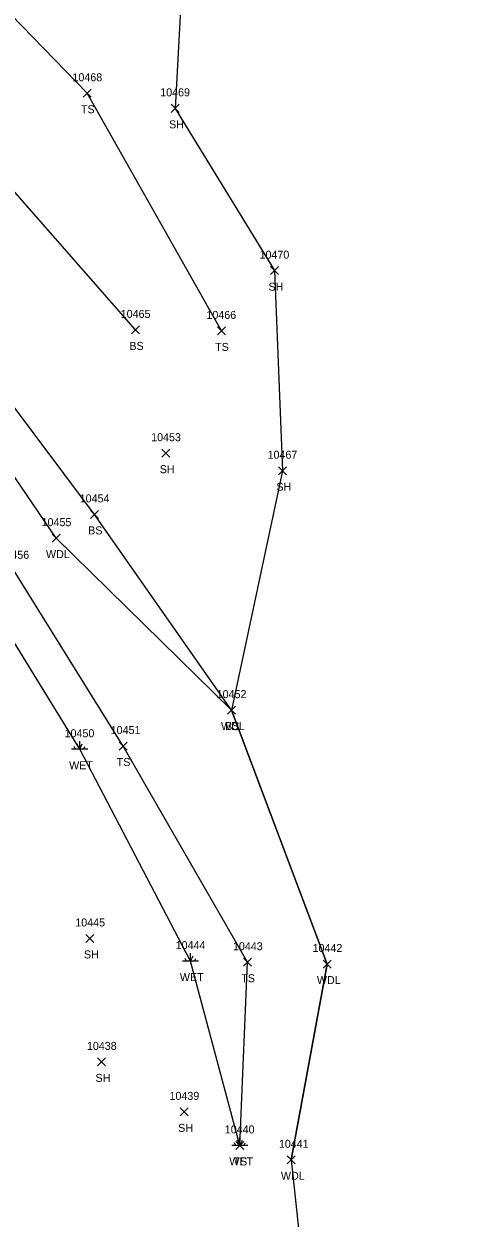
# Model space of a CAD drawing. Extents: x 1482574 to 1485769, y 580696 to 595649.
# Drawn here: x 1485298.6 to 1485408.9, y 582027 to 582325.6 of the extents above; entities that cross this region are included whole.
import ezdxf

# ---------------------------------------------------------------- set-up
doc = ezdxf.new("R2010")
doc.units = 0
for name, color, linetype in [('L_A', 7, 'Continuous'), ('L_I', 7, 'Continuous'), ('L_TIC', 7, 'Continuous'), ('LAWA', 7, 'Continuous'), ('LELB', 7, 'Continuous'), ('LSOGP', 7, 'Continuous'), ('LWET', 7, 'Continuous')]:
    doc.layers.add(name, color=color, linetype=linetype)

msp = doc.modelspace()

# ---------------------------------------------------------------- linework, layer by layer
at = {"layer": 'L_TIC'}
for points in [[(1485313.44, 582307.23), (1485315.44, 582309.23)], [(1485315.44, 582307.23), (1485313.44, 582309.23)], [(1485335.38, 582303.46), (1485337.38, 582305.46)], [(1485337.38, 582303.46), (1485335.38, 582305.46)], [(1485360.24, 582262.88), (1485362.24, 582264.88)], [(1485362.24, 582262.88), (1485360.24, 582264.88)], [(1485325.51, 582248.07), (1485327.51, 582250.07)], [(1485327.51, 582248.07), (1485325.51, 582250.07)], [(1485346.98, 582247.82), (1485348.98, 582249.82)], [(1485348.98, 582247.82), (1485346.98, 582249.82)], [(1485333.07, 582217.25), (1485335.07, 582219.25)], [(1485335.07, 582217.25), (1485333.07, 582219.25)], [(1485362.21, 582212.87), (1485364.21, 582214.87)], [(1485364.21, 582212.87), (1485362.21, 582214.87)], [(1485315.21, 582201.95), (1485317.21, 582203.95)], [(1485317.21, 582201.95), (1485315.21, 582203.95)], [(1485305.69, 582196.01), (1485307.69, 582198.01)], [(1485307.69, 582196.01), (1485305.69, 582198.01)], [(1485349.44, 582153.02), (1485351.44, 582155.02)], [(1485351.44, 582153.02), (1485349.44, 582155.02)], [(1485349.44, 582153.02), (1485351.44, 582155.02)], [(1485351.44, 582153.02), (1485349.44, 582155.02)], [(1485322.38, 582144.04), (1485324.38, 582146.04)], [(1485324.38, 582144.04), (1485322.38, 582146.04)], [(1485314.11, 582095.95), (1485316.11, 582097.95)], [(1485316.11, 582095.95), (1485314.11, 582097.95)], [(1485353.51, 582090), (1485355.51, 582092)], [(1485355.51, 582090), (1485353.51, 582092)], [(1485373.4, 582089.55), (1485375.4, 582091.55)], [(1485375.4, 582089.55), (1485373.4, 582091.55)], [(1485317.01, 582065.09), (1485319.01, 582067.09)], [(1485319.01, 582065.09), (1485317.01, 582067.09)], [(1485337.66, 582052.59), (1485339.66, 582054.59)], [(1485339.66, 582052.59), (1485337.66, 582054.59)], [(1485351.55, 582044.21), (1485353.55, 582046.21)], [(1485353.55, 582044.21), (1485351.55, 582046.21)], [(1485364.41, 582040.61), (1485366.41, 582042.61)], [(1485366.41, 582040.61), (1485364.41, 582042.61)]]:
    msp.add_lwpolyline(points, dxfattribs=at)
at = {"layer": 'LAWA'}
msp.add_lwpolyline([(1485365.41, 582041.61), (1485374.4, 582090.55), (1485350.44, 582154.02), (1485306.69, 582197.01), (1485288.95, 582223.03), (1485260.29, 582265.51), (1485244.27, 582289.71)], dxfattribs=at)
at = {"layer": 'LELB'}
for points in [[(1485347.98, 582248.82), (1485314.44, 582308.23), (1485287.16, 582336.36), (1485283.59, 582373.84), (1485249.31, 582418.7), (1485211.02, 582463.8), (1485178.77, 582501.68), (1485146.09, 582541.96)], [(1485326.51, 582249.07), (1485293.42, 582286.8), (1485274.76, 582318.45), (1485265.47, 582367.28), (1485239.41, 582412.77), (1485203.54, 582458.7), (1485169.2, 582497.61)], [(1485350.44, 582154.02), (1485316.21, 582202.95), (1485293.49, 582233.37), (1485269.64, 582267.8), (1485251.49, 582288.57), (1485238.55, 582343.01)], [(1485352.55, 582045.21), (1485354.51, 582091), (1485323.38, 582145.04), (1485296.2, 582188.85), (1485279.4, 582221.01), (1485253.28, 582260.23)]]:
    msp.add_lwpolyline(points, dxfattribs=at)
at = {"layer": 'LSOGP'}
msp.add_lwpolyline([(1485339.68, 582364.69), (1485336.38, 582304.46), (1485361.24, 582263.88), (1485363.21, 582213.87), (1485350.44, 582154.02), (1485374.4, 582090.55), (1485365.41, 582041.61), (1485368.65, 582011.16), (1485357.06, 581967.8), (1485370.8, 581906.34), (1485366.49, 581858.73), (1485362.87, 581809.76), (1485348.92, 581772.16), (1485408.85, 581726.38)], dxfattribs=at)
at = {"layer": 'LWET'}
for p, q in [((1485312.53, 582144.24), (1485311.86, 582145.57)), ((1485312.53, 582144.24), (1485312.53, 582146.24)), ((1485312.53, 582144.24), (1485313.19, 582145.57)), ((1485314.53, 582144.24), (1485310.53, 582144.24)), ((1485311.53, 582144.24), (1485311.19, 582144.91)), ((1485313.53, 582144.24), (1485313.86, 582144.91)), ((1485339.19, 582091.27), (1485338.86, 582091.94)), ((1485340.19, 582091.27), (1485339.53, 582092.61)), ((1485340.19, 582091.27), (1485340.19, 582093.27)), ((1485340.19, 582091.27), (1485340.86, 582092.61)), ((1485341.19, 582091.27), (1485341.53, 582091.94)), ((1485342.19, 582091.27), (1485338.19, 582091.27)), ((1485352.55, 582045.21), (1485352.55, 582047.21)), ((1485354.55, 582045.21), (1485350.55, 582045.21)), ((1485351.55, 582045.21), (1485351.22, 582045.88)), ((1485352.55, 582045.21), (1485351.89, 582046.54)), ((1485352.55, 582045.21), (1485353.22, 582046.54)), ((1485353.55, 582045.21), (1485353.89, 582045.88))]:
    msp.add_line(p, q, dxfattribs=at)
msp.add_lwpolyline([(1485352.55, 582045.21), (1485340.19, 582091.27), (1485312.53, 582144.24), (1485288.29, 582183.57), (1485273.47, 582217.65)], dxfattribs=at)

# ---------------------------------------------------------------- texts
at = {"layer": 'L_A'}
for s, p in [('TS', (1485312.85, 582303.23)), ('SH', (1485334.87, 582299.46)), ('SH', (1485359.72, 582258.88)), ('BS', (1485324.95, 582244.07)), ('TS', (1485346.39, 582243.82)), ('SH', (1485332.55, 582213.25)), ('SH', (1485361.7, 582208.87)), ('BS', (1485314.65, 582197.95)), ('WDL', (1485304.11, 582192.01)), ('WDL', (1485347.86, 582149.02)), ('BS', (1485348.88, 582149.02)), ('WET', (1485309.9, 582139.24)), ('TS', (1485321.79, 582140.04)), ('SH', (1485313.6, 582091.95)), ('WET', (1485337.57, 582086.27)), ('TS', (1485352.92, 582086)), ('WDL', (1485371.81, 582085.55)), ('SH', (1485316.49, 582061.09)), ('SH', (1485337.15, 582048.59)), ('WET', (1485349.93, 582040.21)), ('TS', (1485350.96, 582040.21)), ('WDL', (1485362.83, 582036.61))]:
    msp.add_text(s, height=2, dxfattribs=at).set_placement(p)
at = {"layer": 'L_I'}
for s, p in [('10468', (1485310.73, 582311.23)), ('10469', (1485332.66, 582307.46)), ('10470', (1485357.48, 582266.88)), ('10465', (1485322.79, 582252.07)), ('10466', (1485344.21, 582251.82)), ('10453', (1485330.4, 582221.25)), ('10467', (1485359.49, 582216.87)), ('10454', (1485312.54, 582205.95)), ('10455', (1485303.02, 582200.01)), ('10456', (1485292.48, 582191.85)), ('10452', (1485346.77, 582157.02)), ('10452', (1485346.77, 582157.02)), ('10450', (1485308.77, 582147.24)), ('10451', (1485320.28, 582148.04)), ('10445', (1485311.44, 582099.95)), ('10444', (1485336.52, 582094.27)), ('10443', (1485350.84, 582094)), ('10442', (1485370.73, 582093.55)), ('10438', (1485314.34, 582069.09)), ('10439', (1485334.98, 582056.59)), ('10440', (1485348.8, 582048.21)), ('10440', (1485348.8, 582048.21)), ('10441', (1485362.31, 582044.61))]:
    msp.add_text(s, height=2, dxfattribs=at).set_placement(p)

doc.saveas('drawing.dxf')
